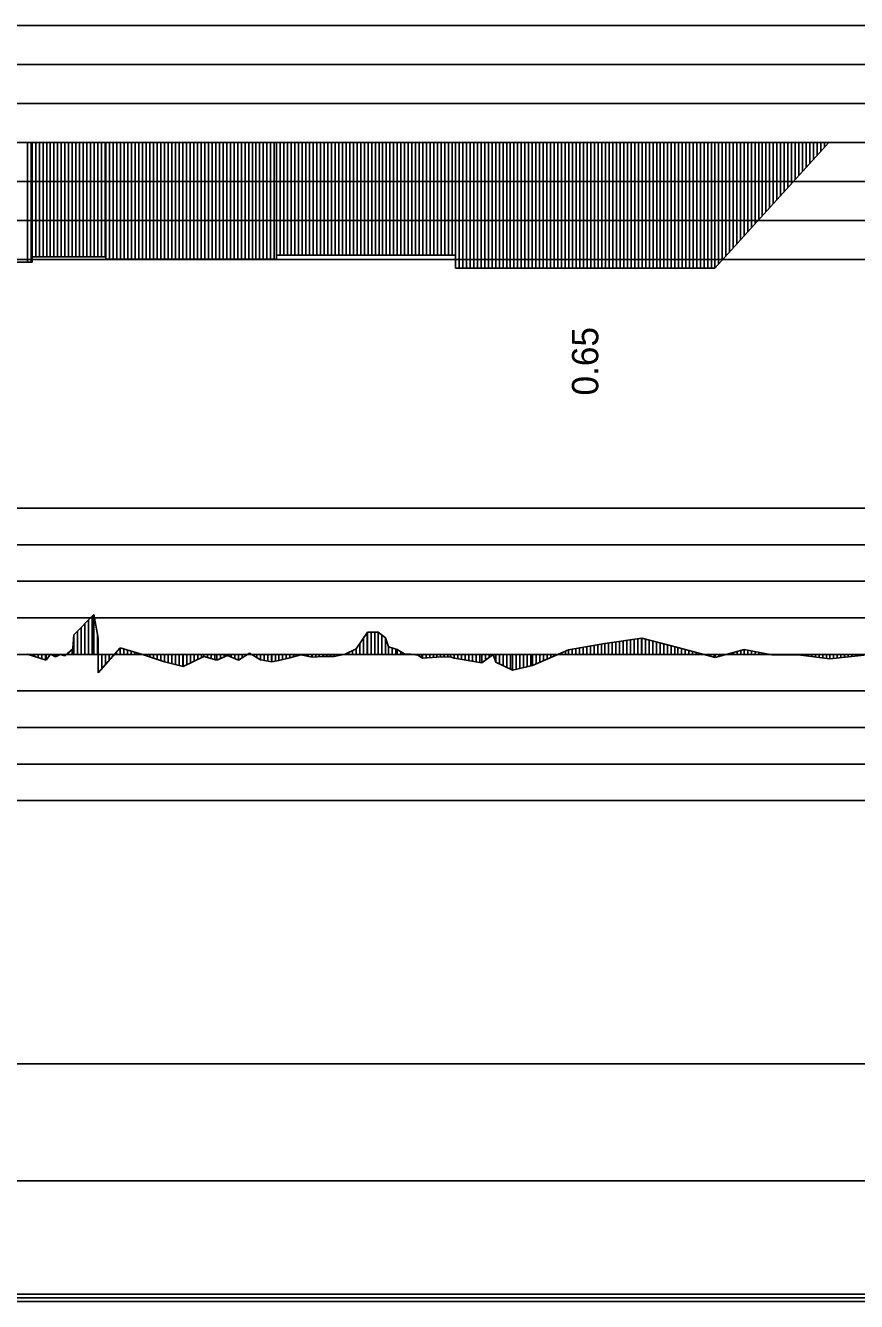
# Model space of a CAD drawing. Extents: x 2 to 10148, y 0 to 380.
# Drawn here: x 626.3 to 683, y 197.8 to 285 of the extents above; entities that cross this region are included whole.
import ezdxf

# ---------------------------------------------------------------- set-up
doc = ezdxf.new("R2010")
doc.units = 0
for name, color, linetype in [('POSUN_CARA', 7, 'Continuous'), ('POSUN_RASTR', 7, 'Continuous'), ('RYCHL_RASTR', 7, 'Continuous'), ('ZRYCHL_CARA', 7, 'Continuous'), ('ZRYCHL_RASTR', 7, 'Continuous'), ('ZRYCHL_TEXT', 7, 'Continuous')]:
    doc.layers.add(name, color=color, linetype=linetype)

msp = doc.modelspace()

# ---------------------------------------------------------------- linework, layer by layer
at = {"layer": 'POSUN_CARA'}
for p, q in [((629.571, 243.33), (630.933, 244.722)), ((630.571, 242), (630.571, 244.352)), ((630.821, 242), (630.821, 244.607)), ((630.933, 244.722), (631.22, 243.113)), ((630.933, 242), (630.933, 244.722)), ((629.821, 242), (629.821, 243.586)), ((630.071, 242), (630.071, 243.841)), ((630.321, 242), (630.321, 244.097)), ((648.853, 242.377), (649.618, 243.528)), ((649.603, 242), (649.603, 243.505)), ((649.618, 243.528), (650.364, 243.519)), ((649.618, 242), (649.618, 243.528)), ((649.868, 242), (649.868, 243.525)), ((650.118, 242), (650.118, 243.522)), ((650.364, 243.519), (650.868, 243.141)), ((650.364, 242), (650.364, 243.519)), ((629.503, 242.425), (629.571, 243.33)), ((629.571, 242), (629.571, 243.33)), ((631.183, 242), (631.183, 243.32)), ((631.22, 242), (631.22, 243.113)), ((649.103, 242), (649.103, 242.753)), ((649.353, 242), (649.353, 243.129)), ((650.614, 242), (650.614, 243.332)), ((650.864, 242), (650.864, 243.144)), ((650.868, 243.141), (651.064, 242.523)), ((650.868, 242), (650.868, 243.141)), ((663.364, 242.318), (665.842, 242.746)), ((664.864, 242), (664.864, 242.577)), ((665.114, 242), (665.114, 242.62)), ((665.364, 242), (665.364, 242.664)), ((665.614, 242), (665.614, 242.707)), ((665.842, 242.746), (668.37, 243.113)), ((665.842, 242), (665.842, 242.746)), ((666.092, 242), (666.092, 242.783)), ((666.342, 242), (666.342, 242.819)), ((666.592, 242), (666.592, 242.855)), ((666.842, 242), (666.842, 242.891)), ((667.092, 242), (667.092, 242.927)), ((667.342, 242), (667.342, 242.964)), ((667.592, 242), (667.592, 243)), ((667.842, 242), (667.842, 243.036)), ((668.092, 242), (668.092, 243.072)), ((668.342, 242), (668.342, 243.108)), ((668.37, 243.113), (670.826, 242.46)), ((668.37, 242), (668.37, 243.113)), ((668.62, 242), (668.62, 243.046)), ((668.87, 242), (668.87, 242.98)), ((669.12, 242), (669.12, 242.913)), ((669.37, 242), (669.37, 242.847)), ((669.62, 242), (669.62, 242.78)), ((669.87, 242), (669.87, 242.714)), ((670.12, 242), (670.12, 242.648)), ((670.37, 242), (670.37, 242.581)), ((626.367, 242.009), (627.674, 241.598)), ((626.367, 242), (626.367, 242.009)), ((626.617, 242), (626.617, 241.93)), ((626.867, 242), (626.867, 241.851)), ((627.117, 242), (627.117, 241.773)), ((627.367, 242), (627.367, 241.694)), ((627.617, 242), (627.617, 241.616)), ((627.674, 241.598), (627.96, 242.002)), ((627.674, 242), (627.674, 241.598)), ((627.924, 242), (627.924, 241.951)), ((627.96, 242.002), (628.298, 241.842)), ((627.96, 242), (627.96, 242.002)), ((628.21, 242), (628.21, 241.883)), ((628.298, 242), (628.298, 241.842)), ((628.298, 241.842), (628.62, 241.997)), ((628.548, 242), (628.548, 241.962)), ((628.62, 242), (628.62, 241.997)), ((628.62, 241.997), (628.936, 241.899)), ((628.87, 242), (628.87, 241.919)), ((628.936, 241.899), (629.496, 242.375)), ((628.936, 242), (628.936, 241.899)), ((629.186, 242), (629.186, 242.111)), ((629.436, 242), (629.436, 242.324)), ((629.496, 242.375), (629.503, 242.425)), ((629.496, 242), (629.496, 242.375)), ((629.503, 242), (629.503, 242.425)), ((631.22, 240.736), (632.736, 242.439)), ((631.22, 242), (631.22, 240.736)), ((631.47, 242), (631.47, 241.017)), ((631.47, 242), (631.47, 241.691)), ((631.72, 242), (631.72, 241.298)), ((631.97, 242), (631.97, 241.578)), ((632.22, 242), (632.22, 241.859)), ((632.47, 242), (632.47, 242.14)), ((632.72, 242), (632.72, 242.421)), ((632.736, 242.439), (634.245, 241.991)), ((632.736, 242), (632.736, 242.439)), ((632.986, 242), (632.986, 242.365)), ((633.236, 242), (633.236, 242.291)), ((633.486, 242), (633.486, 242.216)), ((633.736, 242), (633.736, 242.142)), ((633.986, 242), (633.986, 242.068)), ((634.236, 242), (634.236, 241.994)), ((634.245, 242), (634.245, 241.991)), ((634.245, 241.991), (635.75, 241.488)), ((634.495, 242), (634.495, 241.908)), ((634.745, 242), (634.745, 241.824)), ((634.995, 242), (634.995, 241.74)), ((635.245, 242), (635.245, 241.657)), ((635.495, 242), (635.495, 241.573)), ((635.745, 242), (635.745, 241.489)), ((635.75, 242), (635.75, 241.488)), ((636, 242), (636, 241.425)), ((636.25, 242), (636.25, 241.361)), ((636.5, 242), (636.5, 241.298)), ((636.75, 242), (636.75, 241.235)), ((637, 242), (637, 241.172)), ((637.024, 242), (637.024, 241.166)), ((637.024, 241.166), (638.435, 241.851)), ((637.274, 242), (637.274, 241.287)), ((637.524, 242), (637.524, 241.409)), ((637.774, 242), (637.774, 241.53)), ((638.024, 242), (638.024, 241.651)), ((638.274, 242), (638.274, 241.773)), ((638.435, 242), (638.435, 241.851)), ((638.435, 241.851), (639.33, 241.596)), ((638.685, 242), (638.685, 241.78)), ((638.935, 242), (638.935, 241.709)), ((639.185, 242), (639.185, 241.638)), ((639.33, 242), (639.33, 241.596)), ((639.33, 241.596), (640.067, 241.915)), ((639.58, 242), (639.58, 241.705)), ((639.83, 242), (639.83, 241.813)), ((640.067, 242), (640.067, 241.915)), ((640.067, 241.915), (640.816, 241.594)), ((640.317, 242), (640.317, 241.808)), ((640.567, 242), (640.567, 241.701)), ((640.816, 241.594), (641.564, 242.074)), ((640.816, 242), (640.816, 241.594)), ((641.066, 242), (641.066, 241.755)), ((641.316, 242), (641.316, 241.915)), ((641.564, 242.074), (642.324, 241.62)), ((641.564, 242), (641.564, 242.074)), ((641.814, 242), (641.814, 241.925)), ((642.064, 242), (642.064, 241.775)), ((642.314, 242), (642.314, 241.626)), ((642.324, 242), (642.324, 241.62)), ((642.574, 242), (642.574, 241.577)), ((642.824, 242), (642.824, 241.534)), ((643.074, 242), (643.074, 241.491)), ((643.08, 242), (643.08, 241.49)), ((643.33, 242), (643.33, 241.531)), ((643.574, 242), (643.574, 241.57)), ((643.574, 241.57), (644.329, 241.769)), ((643.824, 242), (643.824, 241.636)), ((644.074, 242), (644.074, 241.702)), ((644.324, 242), (644.324, 241.768)), ((644.329, 242), (644.329, 241.769)), ((644.329, 241.769), (645.081, 241.961)), ((644.579, 242), (644.579, 241.833)), ((644.829, 242), (644.829, 241.897)), ((645.079, 242), (645.079, 241.96)), ((645.081, 242), (645.081, 241.961)), ((645.081, 241.961), (645.836, 241.8)), ((645.331, 242), (645.331, 241.907)), ((645.581, 242), (645.581, 241.854)), ((645.831, 242), (645.831, 241.801)), ((645.836, 242), (645.836, 241.8)), ((645.836, 241.8), (646.591, 241.853)), ((646.086, 242), (646.086, 241.817)), ((646.336, 242), (646.336, 241.835)), ((646.586, 242), (646.586, 241.852)), ((646.591, 242), (646.591, 241.853)), ((646.591, 241.853), (647.345, 241.856)), ((646.841, 242), (646.841, 241.854)), ((647.091, 242), (647.091, 241.855)), ((647.341, 242), (647.341, 241.856)), ((647.345, 241.856), (648.1, 242.008)), ((647.345, 242), (647.345, 241.856)), ((647.595, 242), (647.595, 241.907)), ((647.845, 242), (647.845, 241.957)), ((648.095, 242), (648.095, 242.007)), ((648.1, 242.008), (648.853, 242.377)), ((648.1, 242), (648.1, 242.008)), ((648.35, 242), (648.35, 242.131)), ((648.6, 242), (648.6, 242.254)), ((648.85, 242), (648.85, 242.376)), ((648.853, 242), (648.853, 242.377)), ((651.064, 242.523), (651.651, 242.336)), ((651.064, 242), (651.064, 242.523)), ((651.314, 242), (651.314, 242.443)), ((651.564, 242), (651.564, 242.364)), ((651.651, 242.336), (652.149, 242.046)), ((651.651, 242), (651.651, 242.336)), ((651.901, 242), (651.901, 242.191)), ((652.149, 242.046), (652.605, 242.002)), ((652.149, 242), (652.149, 242.046)), ((652.399, 242), (652.399, 242.022)), ((652.605, 242.002), (653.06, 241.951)), ((652.605, 242), (652.605, 242.002)), ((652.855, 242), (652.855, 241.974)), ((653.06, 242), (653.06, 241.951)), ((653.06, 241.951), (653.382, 241.729)), ((653.31, 242), (653.31, 241.778)), ((653.382, 242), (653.382, 241.729)), ((653.382, 241.729), (654.373, 241.815)), ((653.632, 242), (653.632, 241.751)), ((653.882, 242), (653.882, 241.773)), ((654.132, 242), (654.132, 241.794)), ((654.373, 242), (654.373, 241.815)), ((654.373, 241.815), (655.295, 241.821)), ((654.623, 242), (654.623, 241.817)), ((654.873, 242), (654.873, 241.818)), ((655.123, 242), (655.123, 241.82)), ((655.295, 242), (655.295, 241.821)), ((655.295, 241.821), (655.546, 241.732)), ((655.545, 242), (655.545, 241.733)), ((655.546, 242), (655.546, 241.732)), ((655.546, 241.732), (657.439, 241.431)), ((655.796, 242), (655.796, 241.692)), ((656.046, 242), (656.046, 241.652)), ((656.296, 242), (656.296, 241.613)), ((656.546, 242), (656.546, 241.573)), ((656.796, 242), (656.796, 241.533)), ((657.046, 242), (657.046, 241.493)), ((657.296, 242), (657.296, 241.453)), ((657.439, 242), (657.439, 241.431)), ((657.439, 241.431), (658.22, 241.999)), ((657.689, 242), (657.689, 241.612)), ((657.939, 242), (657.939, 241.794)), ((658.189, 242), (658.189, 241.976)), ((658.22, 242), (658.22, 241.999)), ((658.22, 241.999), (658.393, 241.462)), ((658.393, 242), (658.393, 241.462)), ((658.643, 242), (658.643, 241.341)), ((658.893, 242), (658.893, 241.219)), ((659.143, 242), (659.143, 241.098)), ((659.393, 242), (659.393, 240.977)), ((659.532, 242), (659.532, 240.91)), ((659.782, 242), (659.782, 240.968)), ((660.032, 242), (660.032, 241.026)), ((660.282, 242), (660.282, 241.084)), ((660.532, 242), (660.532, 241.142)), ((660.782, 242), (660.782, 241.2)), ((660.9, 241.228), (663.364, 242.318)), ((660.9, 242), (660.9, 241.228)), ((661.15, 242), (661.15, 241.338)), ((661.4, 242), (661.4, 241.449)), ((661.65, 242), (661.65, 241.56)), ((661.9, 242), (661.9, 241.67)), ((662.15, 242), (662.15, 241.781)), ((662.4, 242), (662.4, 241.891)), ((662.65, 242), (662.65, 242.002)), ((662.9, 242), (662.9, 242.112)), ((663.15, 242), (663.15, 242.223)), ((663.364, 242), (663.364, 242.318)), ((663.614, 242), (663.614, 242.361)), ((663.864, 242), (663.864, 242.404)), ((664.114, 242), (664.114, 242.447)), ((664.364, 242), (664.364, 242.491)), ((664.614, 242), (664.614, 242.534)), ((670.62, 242), (670.62, 242.515)), ((670.826, 242.46), (673.381, 241.795)), ((670.826, 242), (670.826, 242.46)), ((671.076, 242), (671.076, 242.395)), ((671.326, 242), (671.326, 242.33)), ((671.576, 242), (671.576, 242.265)), ((671.826, 242), (671.826, 242.2)), ((672.076, 242), (672.076, 242.135)), ((672.326, 242), (672.326, 242.07)), ((672.576, 242), (672.576, 242.005)), ((672.826, 242), (672.826, 241.94)), ((673.076, 242), (673.076, 241.874)), ((673.326, 242), (673.326, 241.809)), ((673.381, 241.795), (675.376, 242.334)), ((673.381, 242), (673.381, 241.795)), ((673.631, 242), (673.631, 241.863)), ((673.881, 242), (673.881, 241.93)), ((674.131, 242), (674.131, 241.998)), ((674.381, 242), (674.381, 242.065)), ((674.631, 242), (674.631, 242.133)), ((674.881, 242), (674.881, 242.2)), ((675.131, 242), (675.131, 242.268)), ((675.376, 242.334), (677.256, 241.96)), ((675.376, 242), (675.376, 242.334)), ((675.626, 242), (675.626, 242.284)), ((675.876, 242), (675.876, 242.235)), ((676.126, 242), (676.126, 242.185)), ((676.376, 242), (676.376, 242.135)), ((676.626, 242), (676.626, 242.085)), ((676.876, 242), (676.876, 242.035)), ((677.126, 242), (677.126, 241.986)), ((677.256, 242), (677.256, 241.96)), ((677.256, 241.96), (679.235, 241.943)), ((677.506, 242), (677.506, 241.958)), ((677.756, 242), (677.756, 241.955)), ((678.006, 242), (678.006, 241.953)), ((678.256, 242), (678.256, 241.951)), ((678.506, 242), (678.506, 241.949)), ((678.756, 242), (678.756, 241.947)), ((679.006, 242), (679.006, 241.945)), ((679.235, 242), (679.235, 241.943)), ((679.235, 241.943), (681.215, 241.688)), ((679.485, 242), (679.485, 241.911)), ((679.735, 242), (679.735, 241.878)), ((679.985, 242), (679.985, 241.846)), ((680.235, 242), (680.235, 241.814)), ((680.485, 242), (680.485, 241.782)), ((680.735, 242), (680.735, 241.75)), ((680.985, 242), (680.985, 241.718)), ((681.215, 242), (681.215, 241.688)), ((681.215, 241.688), (683.558, 241.939)), ((681.465, 242), (681.465, 241.715)), ((681.715, 242), (681.715, 241.741)), ((681.965, 242), (681.965, 241.768)), ((682.215, 242), (682.215, 241.795)), ((682.465, 242), (682.465, 241.822)), ((682.715, 242), (682.715, 241.849)), ((682.965, 242), (682.965, 241.875)), ((635.75, 241.488), (637.024, 241.166)), ((642.324, 241.62), (643.08, 241.49)), ((643.08, 241.49), (643.574, 241.57)), ((658.393, 241.462), (659.532, 240.91)), ((659.532, 240.91), (660.9, 241.228))]:
    msp.add_line(p, q, dxfattribs=at)
at = {"layer": 'POSUN_RASTR'}
for p, q in [((533.52, 252), (632.736, 252)), ((631.22, 252), (728, 252)), ((533.52, 249.5), (632.736, 249.5)), ((631.22, 249.5), (728, 249.5)), ((533.52, 247), (632.736, 247)), ((631.22, 247), (728, 247)), ((533.52, 244.5), (632.736, 244.5)), ((631.22, 244.5), (728, 244.5)), ((303.52, 242), (632.736, 242)), ((631.22, 242), (1245.395, 242)), ((533.52, 239.5), (632.736, 239.5)), ((631.22, 239.5), (728, 239.5)), ((533.52, 237), (632.736, 237)), ((631.22, 237), (728, 237)), ((533.52, 234.5), (632.736, 234.5)), ((631.22, 234.5), (728, 234.5)), ((533.52, 232), (632.736, 232)), ((631.22, 232), (728, 232))]:
    msp.add_line(p, q, dxfattribs=at)
at = {"layer": 'RYCHL_RASTR'}
for p, q in [((301.52, 214), (632.736, 214)), ((631.22, 214), (1245.395, 214)), ((301.52, 206), (632.736, 206)), ((631.22, 206), (1245.395, 206)), ((301.52, 198.25), (632.736, 198.25)), ((631.22, 198.25), (1245.395, 198.25)), ((301.52, 198), (632.736, 198)), ((301.52, 197.75), (632.736, 197.75)), ((631.22, 198), (1245.395, 198)), ((631.22, 197.75), (1245.395, 197.75))]:
    msp.add_line(p, q, dxfattribs=at)
at = {"layer": 'ZRYCHL_CARA'}
for p, q in [((303.52, 277), (632.736, 277)), ((626.403, 277), (626.403, 268.814)), ((626.653, 277), (626.653, 268.814)), ((626.704, 277), (626.704, 269.183)), ((626.954, 277), (626.954, 269.183)), ((627.204, 277), (627.204, 269.183)), ((627.454, 277), (627.454, 269.183)), ((627.704, 277), (627.704, 269.183)), ((627.954, 277), (627.954, 269.183)), ((628.204, 277), (628.204, 269.183)), ((628.454, 277), (628.454, 269.183)), ((628.704, 277), (628.704, 269.183)), ((628.954, 277), (628.954, 269.183)), ((629.204, 277), (629.204, 269.183)), ((629.454, 277), (629.454, 269.183)), ((629.704, 277), (629.704, 269.183)), ((629.954, 277), (629.954, 269.183)), ((630.204, 277), (630.204, 269.183)), ((630.454, 277), (630.454, 269.183)), ((630.704, 277), (630.704, 269.183)), ((630.954, 277), (630.954, 269.183)), ((631.204, 277), (631.204, 269.183)), ((631.22, 277), (1245.395, 277)), ((631.454, 277), (631.454, 269.183)), ((631.704, 277), (631.704, 269.183)), ((631.758, 277), (631.758, 269.018)), ((631.758, 277), (631.758, 269.018)), ((631.758, 269.183), (631.758, 277)), ((632.008, 277), (632.008, 269.018)), ((632.258, 277), (632.258, 269.018)), ((632.508, 277), (632.508, 269.018)), ((632.758, 277), (632.758, 269.018)), ((633.008, 277), (633.008, 269.018)), ((633.258, 277), (633.258, 269.018)), ((633.508, 277), (633.508, 269.018)), ((633.758, 277), (633.758, 269.018)), ((634.008, 277), (634.008, 269.018)), ((634.258, 277), (634.258, 269.018)), ((634.508, 277), (634.508, 269.018)), ((634.758, 277), (634.758, 269.018)), ((635.008, 277), (635.008, 269.018)), ((635.258, 277), (635.258, 269.018)), ((635.508, 277), (635.508, 269.018)), ((635.758, 277), (635.758, 269.018)), ((636.008, 277), (636.008, 269.018)), ((636.258, 277), (636.258, 269.018)), ((636.508, 277), (636.508, 269.018)), ((636.758, 277), (636.758, 269.018)), ((637.008, 277), (637.008, 269.018)), ((637.258, 277), (637.258, 269.018)), ((637.508, 277), (637.508, 269.018)), ((637.758, 277), (637.758, 269.018)), ((638.008, 277), (638.008, 269.018)), ((638.258, 277), (638.258, 269.018)), ((638.508, 277), (638.508, 269.018)), ((638.758, 277), (638.758, 269.018)), ((639.008, 277), (639.008, 269.018)), ((639.258, 277), (639.258, 269.018)), ((639.508, 277), (639.508, 269.018)), ((639.758, 277), (639.758, 269.018)), ((640.008, 277), (640.008, 269.018)), ((640.258, 277), (640.258, 269.018)), ((640.508, 277), (640.508, 269.018)), ((640.758, 277), (640.758, 269.018)), ((641.008, 277), (641.008, 269.018)), ((641.258, 277), (641.258, 269.018)), ((641.508, 277), (641.508, 269.018)), ((641.758, 277), (641.758, 269.018)), ((642.008, 277), (642.008, 269.018)), ((642.258, 277), (642.258, 269.018)), ((642.508, 277), (642.508, 269.018)), ((642.758, 277), (642.758, 269.018)), ((643.008, 277), (643.008, 269.018)), ((643.258, 277), (643.258, 269.018)), ((643.414, 277), (643.414, 269.291)), ((643.664, 277), (643.664, 269.291)), ((643.914, 277), (643.914, 269.291)), ((644.164, 277), (644.164, 269.291)), ((644.414, 277), (644.414, 269.291)), ((644.664, 277), (644.664, 269.291)), ((644.914, 277), (644.914, 269.291)), ((645.164, 277), (645.164, 269.291)), ((645.414, 277), (645.414, 269.291)), ((645.664, 277), (645.664, 269.291)), ((645.914, 277), (645.914, 269.291)), ((646.164, 277), (646.164, 269.291)), ((646.414, 277), (646.414, 269.291)), ((646.664, 277), (646.664, 269.291)), ((646.914, 277), (646.914, 269.291)), ((647.164, 277), (647.164, 269.291)), ((647.414, 277), (647.414, 269.291)), ((647.664, 277), (647.664, 269.291)), ((647.914, 277), (647.914, 269.291)), ((648.164, 277), (648.164, 269.291)), ((648.414, 277), (648.414, 269.291)), ((648.664, 277), (648.664, 269.291)), ((648.914, 277), (648.914, 269.291)), ((649.164, 277), (649.164, 269.291)), ((649.414, 277), (649.414, 269.291)), ((649.664, 277), (649.664, 269.291)), ((649.914, 277), (649.914, 269.291)), ((650.164, 277), (650.164, 269.291)), ((650.414, 277), (650.414, 269.291)), ((650.664, 277), (650.664, 269.291)), ((650.914, 277), (650.914, 269.291)), ((651.164, 277), (651.164, 269.291)), ((651.414, 277), (651.414, 269.291)), ((651.664, 277), (651.664, 269.291)), ((651.914, 277), (651.914, 269.291)), ((652.164, 277), (652.164, 269.291)), ((652.414, 277), (652.414, 269.291)), ((652.664, 277), (652.664, 269.291)), ((652.914, 277), (652.914, 269.291)), ((653.164, 277), (653.164, 269.291)), ((653.414, 277), (653.414, 269.291)), ((653.664, 277), (653.664, 269.291)), ((653.914, 277), (653.914, 269.291)), ((654.164, 277), (654.164, 269.291)), ((654.414, 277), (654.414, 269.291)), ((654.664, 277), (654.664, 269.291)), ((654.914, 277), (654.914, 269.291)), ((655.164, 277), (655.164, 269.291)), ((655.414, 277), (655.414, 269.291)), ((655.638, 277), (655.638, 268.4)), ((655.888, 277), (655.888, 268.4)), ((656.138, 277), (656.138, 268.4)), ((656.388, 277), (656.388, 268.4)), ((656.638, 277), (656.638, 268.4)), ((656.888, 277), (656.888, 268.4)), ((657.138, 277), (657.138, 268.4)), ((657.388, 277), (657.388, 268.4)), ((657.638, 277), (657.638, 268.4)), ((657.888, 277), (657.888, 268.4)), ((658.138, 277), (658.138, 268.4)), ((658.388, 277), (658.388, 268.4)), ((658.638, 277), (658.638, 268.4)), ((658.888, 277), (658.888, 268.4)), ((659.138, 277), (659.138, 268.4)), ((659.388, 277), (659.388, 268.4)), ((659.638, 277), (659.638, 268.4)), ((659.888, 277), (659.888, 268.4)), ((660.138, 277), (660.138, 268.4)), ((660.388, 277), (660.388, 268.4)), ((660.638, 277), (660.638, 268.4)), ((660.888, 277), (660.888, 268.4)), ((661.138, 277), (661.138, 268.4)), ((661.388, 277), (661.388, 268.4)), ((661.638, 277), (661.638, 268.4)), ((661.888, 277), (661.888, 268.4)), ((662.138, 277), (662.138, 268.4)), ((662.388, 277), (662.388, 268.4)), ((662.638, 277), (662.638, 268.4)), ((662.888, 277), (662.888, 268.4)), ((663.138, 277), (663.138, 268.4)), ((663.388, 277), (663.388, 268.4)), ((663.638, 277), (663.638, 268.4)), ((663.888, 277), (663.888, 268.4)), ((664.138, 277), (664.138, 268.4)), ((664.388, 277), (664.388, 268.4)), ((664.638, 277), (664.638, 268.4)), ((664.888, 277), (664.888, 268.4)), ((665.138, 277), (665.138, 268.4)), ((665.388, 277), (665.388, 268.4)), ((665.638, 277), (665.638, 268.4)), ((665.888, 277), (665.888, 268.4)), ((666.138, 277), (666.138, 268.4)), ((666.388, 277), (666.388, 268.4)), ((666.638, 277), (666.638, 268.4)), ((666.888, 277), (666.888, 268.4)), ((667.138, 277), (667.138, 268.4)), ((667.388, 277), (667.388, 268.4)), ((667.638, 277), (667.638, 268.4)), ((667.888, 277), (667.888, 268.4)), ((668.138, 277), (668.138, 268.4)), ((668.388, 277), (668.388, 268.4)), ((668.638, 277), (668.638, 268.4)), ((668.888, 277), (668.888, 268.4)), ((669.138, 277), (669.138, 268.4)), ((669.388, 277), (669.388, 268.4)), ((669.638, 277), (669.638, 268.4)), ((669.888, 277), (669.888, 268.4)), ((670.138, 277), (670.138, 268.4)), ((670.388, 277), (670.388, 268.4)), ((670.638, 277), (670.638, 268.4)), ((670.888, 277), (670.888, 268.4)), ((671.138, 277), (671.138, 268.4)), ((671.388, 277), (671.388, 268.4)), ((671.638, 277), (671.638, 268.4)), ((671.888, 277), (671.888, 268.4)), ((672.138, 277), (672.138, 268.4)), ((672.388, 277), (672.388, 268.4)), ((672.638, 277), (672.638, 268.4)), ((672.888, 277), (672.888, 268.4)), ((673.138, 277), (673.138, 268.4)), ((673.358, 277), (673.358, 268.4)), ((673.358, 268.4), (681.158, 277)), ((673.608, 277), (673.608, 268.675)), ((673.858, 277), (673.858, 268.951)), ((674.108, 277), (674.108, 269.227)), ((674.358, 277), (674.358, 269.502)), ((674.608, 277), (674.608, 269.778)), ((674.858, 277), (674.858, 270.054)), ((675.108, 277), (675.108, 270.329)), ((675.358, 277), (675.358, 270.605)), ((675.608, 277), (675.608, 270.881)), ((675.858, 277), (675.858, 271.156)), ((676.108, 277), (676.108, 271.432)), ((676.358, 277), (676.358, 271.708)), ((676.608, 277), (676.608, 271.983)), ((676.858, 277), (676.858, 272.259)), ((677.108, 277), (677.108, 272.534)), ((677.358, 277), (677.358, 272.81)), ((677.608, 277), (677.608, 273.086)), ((677.858, 277), (677.858, 273.361)), ((678.108, 277), (678.108, 273.637)), ((678.358, 277), (678.358, 273.913)), ((678.608, 277), (678.608, 274.188)), ((678.858, 277), (678.858, 274.464)), ((679.108, 277), (679.108, 274.74)), ((679.358, 277), (679.358, 275.015)), ((679.608, 277), (679.608, 275.291)), ((679.858, 277), (679.858, 275.567)), ((680.108, 277), (680.108, 275.842)), ((680.358, 277), (680.358, 276.118)), ((680.608, 277), (680.608, 276.394)), ((680.858, 277), (680.858, 276.669)), ((681.108, 277), (681.108, 276.945)), ((598.903, 268.814), (626.704, 268.814)), ((626.704, 268.814), (626.704, 269.183)), ((626.704, 269.183), (631.758, 269.183)), ((631.758, 269.018), (643.414, 269.018)), ((643.414, 269.018), (643.414, 269.291)), ((643.414, 269.291), (655.638, 269.291)), ((655.638, 269.291), (655.638, 268.4)), ((655.638, 268.4), (673.358, 268.4))]:
    msp.add_line(p, q, dxfattribs=at)
at = {"layer": 'ZRYCHL_RASTR'}
for p, q in [((533.52, 285), (632.736, 285)), ((631.22, 285), (728, 285)), ((533.52, 282.333), (632.736, 282.333)), ((631.22, 282.333), (728, 282.333)), ((533.52, 279.667), (632.736, 279.667)), ((631.22, 279.667), (728, 279.667)), ((533.52, 274.333), (632.736, 274.333)), ((631.22, 274.333), (728, 274.333)), ((533.52, 271.667), (632.736, 271.667)), ((631.22, 271.667), (728, 271.667)), ((533.52, 269), (632.736, 269)), ((631.22, 269), (728, 269))]:
    msp.add_line(p, q, dxfattribs=at)

# ---------------------------------------------------------------- texts
at = {"layer": 'ZRYCHL_TEXT'}
msp.add_text('0.65', height=1.8, rotation=90, dxfattribs=at).set_placement((665.398, 259.7))

doc.saveas('drawing.dxf')
